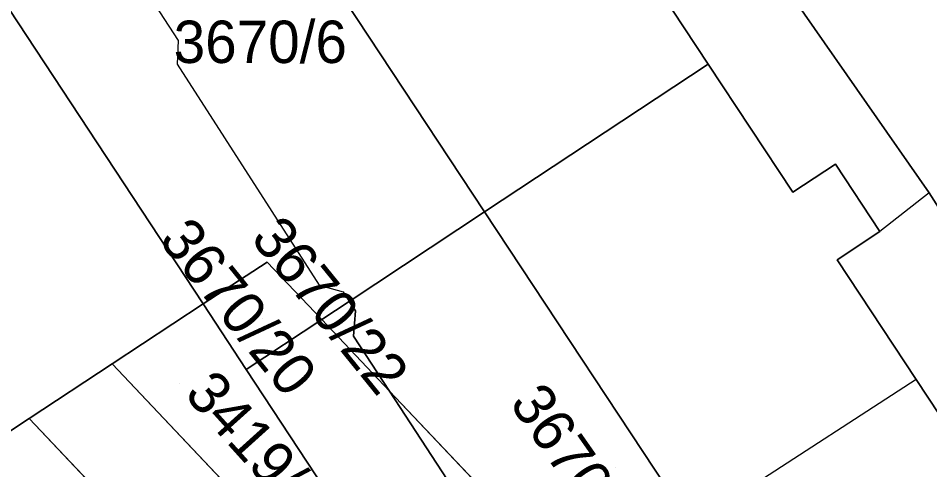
# Model space of a CAD drawing. Extents: x -262715 to -259381, y -1237238 to -1231182.
# Drawn here: x -261913.43 to -261870.4, y -1235739.72 to -1235718.42 of the extents above; entities that cross this region are included whole.
import ezdxf

# ---------------------------------------------------------------- set-up
doc = ezdxf.new("R2010")
doc.units = 0
for name, color, linetype in [('body_kn', 7, 'Continuous'), ('kladpar_druhypozemkov', 7, 'Continuous'), ('kladpar_hranice', 7, 'Continuous'), ('kladpar_parcelnecisla', 7, 'Continuous'), ('kladpar_plochy', 7, 'Continuous'), ('zappar_hrandruhpozemk', 7, 'Continuous')]:
    doc.layers.add(name, color=color, linetype=linetype)

msp = doc.modelspace()

# ---------------------------------------------------------------- linework, layer by layer
at = {"layer": 'body_kn'}
for p, q in [((-261905.89, -1235719.46), (-261905.89, -1235719.46)), ((-261905.93, -1235720.59), (-261905.93, -1235720.59)), ((-261880.86, -1235720.59), (-261880.86, -1235720.59)), ((-261880.86, -1235720.59), (-261880.86, -1235720.59)), ((-261874.86, -1235725.3), (-261874.86, -1235725.3)), ((-261876.87, -1235726.63), (-261876.87, -1235726.63)), ((-261870.44, -1235726.65), (-261870.44, -1235726.65)), ((-261870.44, -1235726.65), (-261870.44, -1235726.65)), ((-261891.42, -1235727.56), (-261891.42, -1235727.56)), ((-261891.42, -1235727.56), (-261891.42, -1235727.56)), ((-261872.76, -1235728.48), (-261872.76, -1235728.48)), ((-261901.69, -1235729.92), (-261901.69, -1235729.92)), ((-261874.77, -1235729.81), (-261874.77, -1235729.81)), ((-261899.23, -1235731.01), (-261899.23, -1235731.01)), ((-261898.1, -1235731.33), (-261898.1, -1235731.33)), ((-261904.71, -1235731.9), (-261904.71, -1235731.9)), ((-261897.81, -1235731.78), (-261897.81, -1235731.78)), ((-261897.81, -1235731.78), (-261897.81, -1235731.78)), ((-261897.52, -1235732.22), (-261897.52, -1235732.22)), ((-261899.11, -1235732.64), (-261899.11, -1235732.64)), ((-261899.11, -1235732.64), (-261899.11, -1235732.64)), ((-261897.61, -1235733.42), (-261897.61, -1235733.42)), ((-261909, -1235734.72), (-261909, -1235734.72)), ((-261909, -1235734.72), (-261909, -1235734.72)), ((-261902.68, -1235734.99), (-261902.68, -1235734.99)), ((-261871.04, -1235735.46), (-261871.04, -1235735.46)), ((-261871.04, -1235735.46), (-261871.04, -1235735.46)), ((-261895.91, -1235736.01), (-261895.91, -1235736.01)), ((-261912.92, -1235737.3), (-261912.92, -1235737.3)), ((-261912.92, -1235737.3), (-261912.92, -1235737.3))]:
    msp.add_line(p, q, dxfattribs=at)
at = {"layer": 'kladpar_druhypozemkov'}
for p, q in [((-261901.92, -1235732.58), (-261901.92, -1235732.58)), ((-261897.9, -1235732.38), (-261897.9, -1235732.38)), ((-261905.82, -1235735.66), (-261905.82, -1235735.66)), ((-261885.26, -1235739.6), (-261885.26, -1235739.6))]:
    msp.add_line(p, q, dxfattribs=at)
at = {"layer": 'kladpar_hranice'}
for p, q in [((-261909, -1235734.72), (-261904.71, -1235731.9)), ((-261899.11, -1235732.64), (-261897.81, -1235731.78)), ((-261895.91, -1235736.01), (-261899.11, -1235732.64)), ((-261899.11, -1235732.64), (-261895.91, -1235736.01)), ((-261891.26, -1235753.48), (-261909, -1235734.72)), ((-261895.91, -1235736.01), (-261876.67, -1235756.31)), ((-261876.67, -1235756.31), (-261895.91, -1235736.01)), ((-261895.18, -1235756.03), (-261912.92, -1235737.3))]:
    msp.add_line(p, q, dxfattribs=at)
for points in [[(-261979.29, -1235637.92), (-261974.39, -1235633.83), (-261972.89, -1235638.4), (-261971.34, -1235640.71), (-261970.36, -1235642.21), (-261968.78, -1235644.58), (-261967.91, -1235645.92), (-261964.29, -1235643.76), (-261962.04, -1235646.51), (-261962.09, -1235646.55), (-261942.78, -1235676.17), (-261923.68, -1235705.46), (-261922.61, -1235704.72), (-261904.71, -1235731.9)], [(-261862.42, -1235739.24), (-261870.44, -1235726.65), (-261882.21, -1235709.78), (-261890.42, -1235696.1), (-261895.82, -1235688.15), (-261896.77, -1235687.9), (-261897.72, -1235688.09), (-261901.86, -1235690.66), (-261903, -1235688.91), (-261899.19, -1235686.24), (-261899.01, -1235685.78), (-261899.41, -1235684.97), (-261902.12, -1235680.37), (-261910.82, -1235667.27), (-261921.68, -1235650.63), (-261930.02, -1235636.87)], [(-261901.86, -1235690.66), (-261897.72, -1235688.09), (-261896.77, -1235687.9), (-261895.82, -1235688.15), (-261890.42, -1235696.1), (-261882.21, -1235709.78), (-261870.44, -1235726.65), (-261862.42, -1235739.24), (-261856.17, -1235748.34), (-261854.04, -1235747.24), (-261852.02, -1235750.42), (-261855.91, -1235752.09), (-261859.51, -1235753.64), (-261861.28, -1235754.75), (-261870.1, -1235760.26), (-261871.84, -1235761.41)], [(-261867.25, -1235741.21), (-261871.04, -1235735.46), (-261874.77, -1235729.81), (-261872.76, -1235728.48), (-261874.86, -1235725.3), (-261876.87, -1235726.63), (-261880.86, -1235720.59), (-261884.84, -1235714.55), (-261882.83, -1235713.23), (-261884.91, -1235710.09), (-261886.91, -1235711.41), (-261890.76, -1235705.58), (-261894.44, -1235700), (-261892.47, -1235698.7), (-261894.53, -1235695.54), (-261896.52, -1235696.86), (-261900.48, -1235690.85), (-261901.37, -1235691.41), (-261901.86, -1235690.66)], [(-261900.48, -1235690.85), (-261896.52, -1235696.86), (-261894.53, -1235695.54), (-261892.47, -1235698.7), (-261894.44, -1235700), (-261890.76, -1235705.58), (-261886.91, -1235711.41), (-261884.91, -1235710.09), (-261882.83, -1235713.23), (-261884.84, -1235714.55), (-261880.86, -1235720.59), (-261891.42, -1235727.56), (-261901.28, -1235712.62), (-261911.05, -1235697.82), (-261901.37, -1235691.41), (-261900.48, -1235690.85)], [(-261904.71, -1235731.9), (-261922.61, -1235704.72), (-261918.72, -1235702.01), (-261912.43, -1235697.63)], [(-261912.43, -1235697.63), (-261911.93, -1235698.4), (-261911.05, -1235697.82), (-261901.28, -1235712.62), (-261891.42, -1235727.56), (-261897.81, -1235731.78), (-261899.11, -1235732.64)], [(-261880.86, -1235720.59), (-261876.87, -1235726.63), (-261874.86, -1235725.3), (-261872.76, -1235728.48), (-261874.77, -1235729.81), (-261871.04, -1235735.46), (-261867.25, -1235741.21), (-261865.26, -1235739.89), (-261863.19, -1235743.04), (-261865.18, -1235744.35), (-261861.19, -1235750.39), (-261871.88, -1235757.24), (-261872.61, -1235756.1), (-261873.7, -1235754.4), (-261881.66, -1235742.34), (-261891.42, -1235727.56), (-261880.86, -1235720.59)], [(-261895.91, -1235736.01), (-261897.61, -1235733.42), (-261897.52, -1235732.22), (-261897.81, -1235731.78), (-261891.42, -1235727.56)], [(-261891.42, -1235727.56), (-261881.66, -1235742.34), (-261873.7, -1235754.4), (-261876.67, -1235756.31)], [(-261904.71, -1235731.9), (-261901.69, -1235729.92), (-261899.11, -1235732.64)], [(-261899.11, -1235732.64), (-261901.69, -1235729.92), (-261904.71, -1235731.9)], [(-261904.71, -1235731.9), (-261909, -1235734.72), (-261912.92, -1235737.3), (-261915.72, -1235739.14)], [(-261899.11, -1235732.64), (-261902.68, -1235734.99), (-261904.71, -1235731.9)], [(-261904.71, -1235731.9), (-261902.68, -1235734.99), (-261890.73, -1235753.13)], [(-261897.81, -1235731.78), (-261897.52, -1235732.22), (-261897.61, -1235733.42), (-261895.91, -1235736.01)], [(-261890.73, -1235753.13), (-261902.68, -1235734.99), (-261899.11, -1235732.64)], [(-261912.92, -1235737.3), (-261909, -1235734.72), (-261891.26, -1235753.48), (-261895.18, -1235756.03)], [(-261876.67, -1235756.31), (-261880.12, -1235758.52), (-261880.98, -1235758.59), (-261886.5, -1235750.39), (-261886.41, -1235749.22), (-261889.86, -1235744.06), (-261890.94, -1235743.63), (-261895.91, -1235736.01)], [(-261895.91, -1235736.01), (-261890.94, -1235743.63), (-261889.86, -1235744.06), (-261886.41, -1235749.22), (-261886.5, -1235750.39)], [(-261915.72, -1235739.14), (-261912.92, -1235737.3), (-261895.18, -1235756.03), (-261899.12, -1235758.58), (-261906.67, -1235750.61), (-261908.7, -1235748.47), (-261915.86, -1235740.92)]]:
    msp.add_lwpolyline(points, dxfattribs=at)
at = {"layer": 'kladpar_plochy'}
for points in [[(-261862.42, -1235739.24), (-261870.44, -1235726.65), (-261882.21, -1235709.78), (-261890.42, -1235696.1), (-261895.82, -1235688.15), (-261896.77, -1235687.9), (-261897.72, -1235688.09), (-261901.86, -1235690.66), (-261903, -1235688.91), (-261899.19, -1235686.24), (-261899.01, -1235685.78), (-261899.41, -1235684.97), (-261902.12, -1235680.37), (-261910.82, -1235667.27), (-261921.68, -1235650.63), (-261930.02, -1235636.87)], [(-261922.61, -1235704.72), (-261904.71, -1235731.9), (-261909, -1235734.72), (-261912.92, -1235737.3), (-261915.72, -1235739.14), (-261924.22, -1235726.02), (-261924.88, -1235725.02), (-261925.64, -1235723.85), (-261927.46, -1235721.04), (-261932.09, -1235713.87)], [(-261882.21, -1235709.78), (-261870.44, -1235726.65), (-261862.42, -1235739.24)], [(-261867.25, -1235741.21), (-261871.04, -1235735.46), (-261874.77, -1235729.81), (-261872.76, -1235728.48), (-261874.86, -1235725.3), (-261876.87, -1235726.63), (-261880.86, -1235720.59), (-261884.84, -1235714.55)]]:
    msp.add_lwpolyline(points, dxfattribs=at)
for points in [[(-261900.48, -1235690.85), (-261896.52, -1235696.86), (-261894.53, -1235695.54), (-261892.47, -1235698.7), (-261894.44, -1235700), (-261890.76, -1235705.58), (-261886.91, -1235711.41), (-261884.91, -1235710.09), (-261882.83, -1235713.23), (-261884.84, -1235714.55), (-261880.86, -1235720.59), (-261891.42, -1235727.56), (-261901.28, -1235712.62), (-261911.05, -1235697.82), (-261901.37, -1235691.41)], [(-261912.43, -1235697.63), (-261911.93, -1235698.4), (-261911.05, -1235697.82), (-261901.28, -1235712.62), (-261891.42, -1235727.56), (-261897.81, -1235731.78), (-261899.11, -1235732.64), (-261901.69, -1235729.92), (-261904.71, -1235731.9), (-261922.61, -1235704.72), (-261918.72, -1235702.01)], [(-261880.86, -1235720.59), (-261876.87, -1235726.63), (-261874.86, -1235725.3), (-261872.76, -1235728.48), (-261874.77, -1235729.81), (-261871.04, -1235735.46), (-261867.25, -1235741.21), (-261865.26, -1235739.89), (-261863.19, -1235743.04), (-261865.18, -1235744.35), (-261861.19, -1235750.39), (-261871.88, -1235757.24), (-261872.61, -1235756.1), (-261873.7, -1235754.4), (-261881.66, -1235742.34), (-261891.42, -1235727.56)], [(-261891.42, -1235727.56), (-261881.66, -1235742.34), (-261873.7, -1235754.4), (-261876.67, -1235756.31), (-261895.91, -1235736.01), (-261897.61, -1235733.42), (-261897.52, -1235732.22), (-261897.81, -1235731.78)], [(-261899.11, -1235732.64), (-261902.68, -1235734.99), (-261904.71, -1235731.9), (-261901.69, -1235729.92)], [(-261890.73, -1235753.13), (-261891.26, -1235753.48), (-261909, -1235734.72), (-261904.71, -1235731.9), (-261902.68, -1235734.99)], [(-261897.81, -1235731.78), (-261897.52, -1235732.22), (-261897.61, -1235733.42), (-261895.91, -1235736.01), (-261899.11, -1235732.64)], [(-261899.11, -1235732.64), (-261895.91, -1235736.01), (-261890.94, -1235743.63), (-261889.86, -1235744.06), (-261886.41, -1235749.22), (-261886.5, -1235750.39), (-261890.73, -1235753.13), (-261902.68, -1235734.99)], [(-261912.92, -1235737.3), (-261909, -1235734.72), (-261891.26, -1235753.48), (-261895.18, -1235756.03)], [(-261876.67, -1235756.31), (-261880.12, -1235758.52), (-261880.98, -1235758.59), (-261886.5, -1235750.39), (-261886.41, -1235749.22), (-261889.86, -1235744.06), (-261890.94, -1235743.63), (-261895.91, -1235736.01)], [(-261915.86, -1235740.92), (-261914.95, -1235740.33), (-261915.72, -1235739.14), (-261912.92, -1235737.3), (-261895.18, -1235756.03), (-261899.12, -1235758.58), (-261906.67, -1235750.61), (-261908.7, -1235748.47)]]:
    msp.add_lwpolyline(points, close=True, dxfattribs=at)
at = {"layer": 'zappar_hrandruhpozemk'}
for p, q in [((-261909.35, -1235714.13), (-261905.89, -1235719.46)), ((-261870.44, -1235726.65), (-261872.76, -1235728.48)), ((-261871.04, -1235735.46), (-261881.66, -1235742.34))]:
    msp.add_line(p, q, dxfattribs=at)
msp.add_lwpolyline([(-261905.89, -1235719.46), (-261905.93, -1235720.59), (-261899.23, -1235731.01), (-261898.1, -1235731.33), (-261897.81, -1235731.78)], dxfattribs=at)

# ---------------------------------------------------------------- texts
at = {"layer": 'kladpar_parcelnecisla'}
msp.add_text('3670/6', height=2, dxfattribs=at).set_placement((-261906.097, -1235720.53))
for s, rotation, p in [('3670/22', 309, (-261902.513, -1235728.828)), ('3670/20', 309, (-261906.848, -1235728.901)), ('3419/363', 312, (-261905.645, -1235736.196)), ('3670/7', 305, (-261890.284, -1235736.589))]:
    msp.add_text(s, height=2, rotation=rotation, dxfattribs=at).set_placement(p)

doc.saveas('drawing.dxf')
